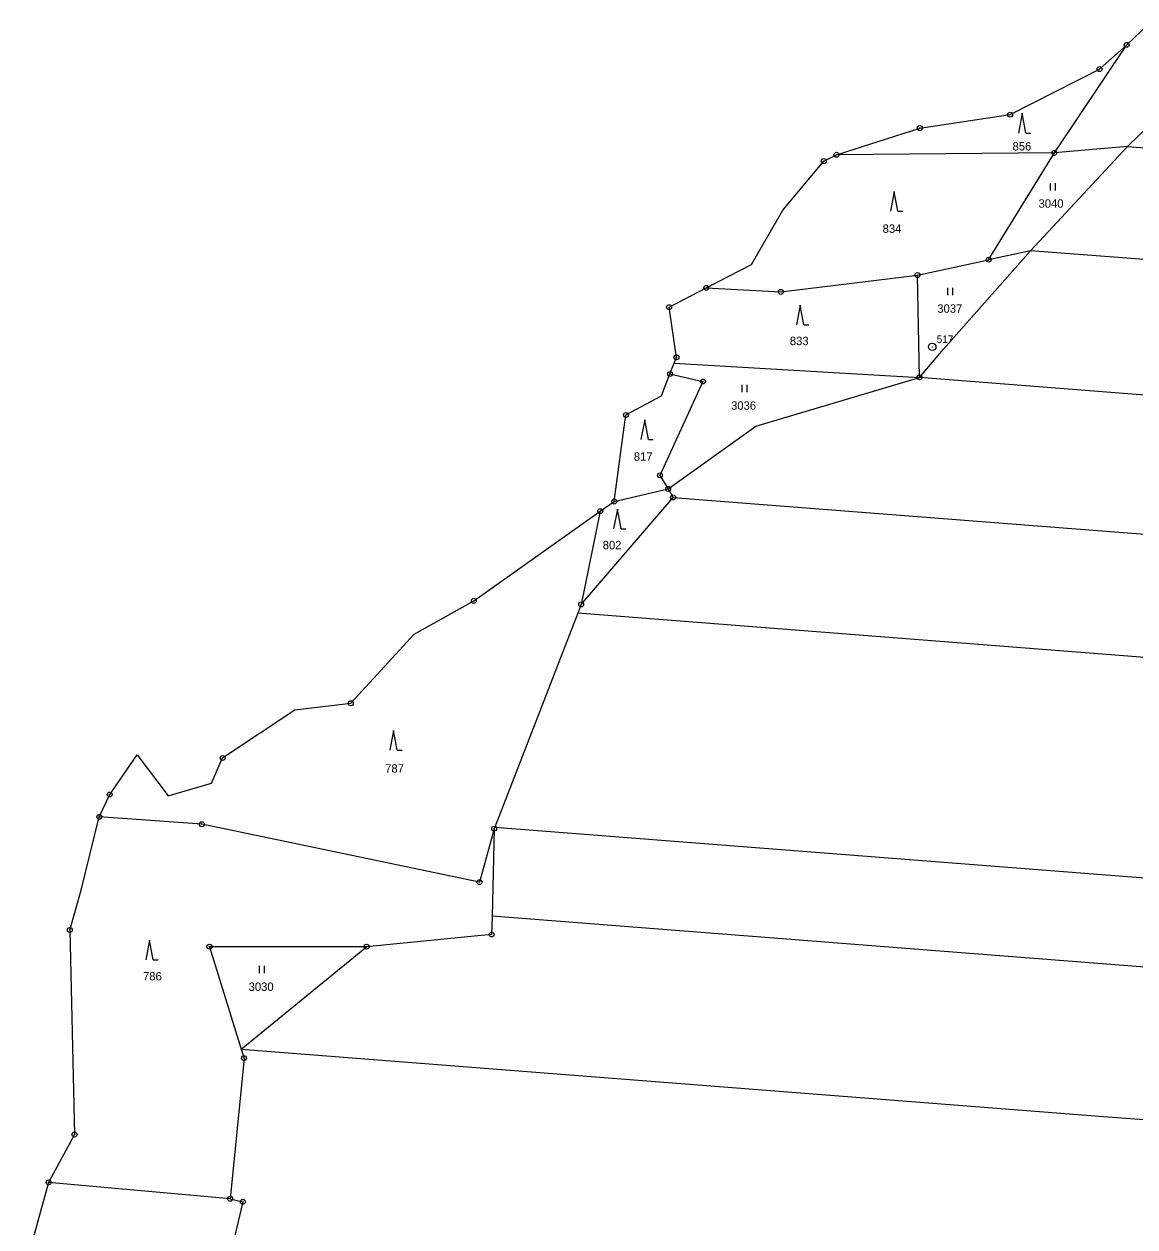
# Model space of a CAD drawing. Extents: x -618848 to -615803, y -1044450 to -1042254.
# Drawn here: x -618505.8 to -618281.1, y -1042782 to -1042538.7 of the extents above; entities that cross this region are included whole.
import ezdxf
from ezdxf.enums import TextEntityAlignment as Align

# ---------------------------------------------------------------- set-up
doc = ezdxf.new("R2010")
doc.units = 0
doc.header["$LTSCALE"] = 0.68
for name, color, linetype, lineweight in [('1', 7, 'Continuous', 25), ('3', 7, 'Continuous', 25), ('8', 7, 'Continuous', 25)]:
    doc.layers.add(name, color=color, linetype=linetype, lineweight=lineweight)
doc.layers.add('2', color=7, linetype='Continuous')

msp = doc.modelspace()

# ---------------------------------------------------------------- linework, layer by layer
at = {"layer": '1'}
for p, q in [((-618282.78, -1042542.87), (-618278.37, -1042538.65)), ((-618297.4, -1042564.71), (-618282.78, -1042542.87)), ((-618288.28, -1042547.77), (-618282.78, -1042542.87)), ((-618306.35, -1042556.97), (-618288.28, -1042547.77)), ((-618273.92, -1042554.96), (-618282.64, -1042563.44)), ((-618324.59, -1042559.69), (-618306.35, -1042556.97)), ((-618341.47, -1042565.1), (-618324.59, -1042559.69)), ((-618297.4, -1042564.71), (-618341.47, -1042565.1)), ((-618302.23, -1042584.51), (-618282.64, -1042563.44)), ((-618282.64, -1042563.44), (-618297.4, -1042564.71)), ((-618282.64, -1042563.44), (-618106.46, -1042577.2)), ((-618352.29, -1042576.33), (-618344.03, -1042566.37)), ((-618344.03, -1042566.37), (-618341.47, -1042565.1)), ((-618358.62, -1042587.28), (-618352.29, -1042576.33)), ((-618319.84, -1042604.4), (-618302.23, -1042584.51)), ((-618302.23, -1042584.51), (-618310.69, -1042586.32)), ((-618122.33, -1042598.56), (-618302.23, -1042584.51)), ((-618367.79, -1042592.03), (-618358.62, -1042587.28)), ((-618352.7, -1042592.84), (-618325.09, -1042589.43)), ((-618324.67, -1042610.13), (-618325.09, -1042589.43)), ((-618375.32, -1042595.93), (-618367.79, -1042592.03)), ((-618367.79, -1042592.03), (-618352.7, -1042592.84)), ((-618373.83, -1042606.08), (-618375.32, -1042595.93)), ((-618374.28, -1042607.26), (-618373.83, -1042606.08)), ((-618324.67, -1042610.13), (-618319.84, -1042604.4)), ((-618375.13, -1042609.44), (-618374.28, -1042607.26)), ((-618374.28, -1042607.26), (-618324.67, -1042610.13)), ((-618368.46, -1042610.96), (-618377.16, -1042629.95)), ((-618376.83, -1042613.85), (-618375.13, -1042609.44)), ((-618375.13, -1042609.44), (-618368.46, -1042610.96)), ((-618357.75, -1042620.03), (-618324.67, -1042610.13)), ((-618140.52, -1042624.56), (-618324.67, -1042610.13)), ((-618384.03, -1042617.73), (-618376.83, -1042613.85)), ((-618386.39, -1042635.25), (-618384.03, -1042617.73)), ((-618375.5, -1042632.7), (-618357.75, -1042620.03)), ((-618377.16, -1042629.95), (-618375.5, -1042632.7)), ((-618386.39, -1042635.25), (-618375.5, -1042632.7)), ((-618375.5, -1042632.7), (-618374.51, -1042634.42)), ((-618393.09, -1042656.06), (-618374.51, -1042634.42)), ((-618389.23, -1042637.2), (-618386.39, -1042635.25)), ((-618374.51, -1042634.42), (-618180.64, -1042649.57)), ((-618414.8, -1042655.32), (-618389.23, -1042637.2)), ((-618389.23, -1042637.2), (-618393.09, -1042656.06)), ((-618426.84, -1042662.05), (-618414.8, -1042655.32)), ((-618393.09, -1042656.06), (-618393.79, -1042657.86)), ((-618393.79, -1042657.86), (-618410.57, -1042701.12)), ((-618196.28, -1042673.29), (-618393.79, -1042657.86)), ((-618439.69, -1042676.06), (-618426.84, -1042662.05)), ((-618450.98, -1042677.37), (-618439.69, -1042676.06)), ((-618465.6, -1042687.13), (-618450.98, -1042677.37)), ((-618488.44, -1042694.53), (-618482.85, -1042686.49)), ((-618482.85, -1042686.49), (-618476.58, -1042694.8)), ((-618467.88, -1042692.2), (-618465.6, -1042687.13)), ((-618476.58, -1042694.8), (-618467.88, -1042692.2)), ((-618490.53, -1042699.05), (-618488.44, -1042694.53)), ((-618494.21, -1042713.88), (-618490.53, -1042699.05)), ((-618469.8, -1042700.54), (-618490.53, -1042699.05)), ((-618413.66, -1042712.25), (-618469.8, -1042700.54)), ((-618410.69, -1042701.43), (-618413.66, -1042712.25)), ((-618410.69, -1042701.43), (-618411.11, -1042719.13)), ((-618410.57, -1042701.12), (-618410.69, -1042701.43)), ((-618410.57, -1042701.12), (-618243.51, -1042714.17)), ((-618496.5, -1042721.94), (-618494.21, -1042713.88)), ((-618411.11, -1042719.13), (-618411.2, -1042722.83)), ((-618244.1, -1042732.18), (-618411.11, -1042719.13)), ((-618496.5, -1042721.94), (-618495.54, -1042763.31)), ((-618411.2, -1042722.83), (-618436.51, -1042725.31)), ((-618436.51, -1042725.31), (-618468.27, -1042725.31)), ((-618468.27, -1042725.31), (-618461.84, -1042746.01)), ((-618461.84, -1042746.01), (-618436.51, -1042725.31)), ((-618461.84, -1042746.01), (-618461.27, -1042747.84)), ((-618461.84, -1042746.01), (-618286.6, -1042759.7)), ((-618461.27, -1042747.84), (-618464.09, -1042776.3)), ((-618286.6, -1042759.7), (-618111.36, -1042773.39)), ((-618495.54, -1042763.31), (-618500.78, -1042772.99)), ((-618500.78, -1042772.99), (-618505.75, -1042790.9)), ((-618464.09, -1042776.3), (-618500.78, -1042772.99)), ((-618464.09, -1042776.3), (-618461.51, -1042776.92)), ((-618461.51, -1042776.92), (-618466.53, -1042798.25))]:
    msp.add_line(p, q, dxfattribs=at)
msp.add_lwpolyline([(-618325.09, -1042589.43), (-618310.69, -1042586.32), (-618297.4, -1042564.71)], dxfattribs=at)
at = {"layer": '3'}
for p, q in [((-618303.14, -1042560.71), (-618302.144, -1042560.71)), ((-618298.161, -1042572.34), (-618298.161, -1042570.84)), ((-618297.16, -1042572.34), (-618297.16, -1042570.84)), ((-618329.03, -1042576.52), (-618328.034, -1042576.52)), ((-618318.921, -1042593.5), (-618318.921, -1042592)), ((-618317.92, -1042593.5), (-618317.92, -1042592)), ((-618348.08, -1042599.53), (-618347.084, -1042599.53)), ((-618360.551, -1042613.11), (-618360.551, -1042611.61)), ((-618359.55, -1042613.11), (-618359.55, -1042611.61)), ((-618379.5, -1042622.72), (-618378.504, -1042622.72)), ((-618385.03, -1042640.77), (-618384.034, -1042640.77)), ((-618430.3, -1042685.57), (-618429.304, -1042685.57)), ((-618479.65, -1042727.99), (-618478.654, -1042727.99)), ((-618458.111, -1042730.69), (-618458.111, -1042729.19)), ((-618457.11, -1042730.69), (-618457.11, -1042729.19))]:
    msp.add_line(p, q, dxfattribs=at)
for points in [[(-618303.14, -1042560.71), (-618303.89, -1042556.71), (-618304.64, -1042560.71)], [(-618329.03, -1042576.52), (-618329.78, -1042572.52), (-618330.53, -1042576.52)], [(-618348.08, -1042599.53), (-618348.83, -1042595.53), (-618349.58, -1042599.53)], [(-618379.5, -1042622.72), (-618380.25, -1042618.72), (-618381, -1042622.72)], [(-618385.03, -1042640.77), (-618385.78, -1042636.77), (-618386.53, -1042640.77)], [(-618430.3, -1042685.57), (-618431.05, -1042681.57), (-618431.8, -1042685.57)], [(-618479.65, -1042727.99), (-618480.4, -1042723.99), (-618481.15, -1042727.99)]]:
    msp.add_lwpolyline(points, dxfattribs=at)
at = {"layer": '8'}
for centre, radius in [((-618282.78, -1042542.8699), 0.5), ((-618282.78, -1042542.8699), 0.0303), ((-618288.28, -1042547.7699), 0.5), ((-618288.28, -1042547.7699), 0.0303), ((-618306.35, -1042556.9699), 0.5), ((-618306.35, -1042556.9699), 0.0303), ((-618324.59, -1042559.6899), 0.5), ((-618324.59, -1042559.6899), 0.0303), ((-618341.47, -1042565.0999), 0.5), ((-618297.4, -1042564.7099), 0.5), ((-618297.4, -1042564.7099), 0.0303), ((-618344.03, -1042566.3699), 0.5), ((-618344.03, -1042566.3699), 0.0303), ((-618341.47, -1042565.0999), 0.0303), ((-618310.69, -1042586.3199), 0.5), ((-618310.69, -1042586.3199), 0.0303), ((-618325.09, -1042589.4299), 0.5), ((-618367.79, -1042592.0299), 0.5), ((-618325.09, -1042589.4299), 0.0303), ((-618367.79, -1042592.0299), 0.0303), ((-618352.7, -1042592.8399), 0.5), ((-618352.7, -1042592.8399), 0.0303), ((-618375.32, -1042595.9299), 0.5), ((-618375.32, -1042595.9299), 0.0303), ((-618322.09, -1042603.9598), 0.75), ((-618373.83, -1042606.0799), 0.5), ((-618373.83, -1042606.0799), 0.0303), ((-618322.09, -1042603.9598), 0.03), ((-618375.13, -1042609.4399), 0.5), ((-618375.13, -1042609.4399), 0.0303), ((-618368.46, -1042610.9599), 0.5), ((-618368.46, -1042610.9599), 0.0303), ((-618324.67, -1042610.1299), 0.5), ((-618324.67, -1042610.1299), 0.0303), ((-618384.03, -1042617.7299), 0.5), ((-618384.03, -1042617.7299), 0.0303), ((-618377.16, -1042629.9499), 0.5), ((-618377.16, -1042629.9499), 0.0303), ((-618375.5, -1042632.6999), 0.5), ((-618375.5, -1042632.6999), 0.0303), ((-618386.39, -1042635.2499), 0.5), ((-618386.39, -1042635.2499), 0.0303), ((-618374.51, -1042634.4199), 0.5), ((-618374.51, -1042634.4199), 0.0303), ((-618389.23, -1042637.1999), 0.5), ((-618389.23, -1042637.1999), 0.0303), ((-618414.8, -1042655.3199), 0.5), ((-618414.8, -1042655.3199), 0.0303), ((-618393.09, -1042656.0599), 0.5), ((-618393.09, -1042656.0599), 0.0303), ((-618439.69, -1042676.0599), 0.5), ((-618439.69, -1042676.0599), 0.0303), ((-618465.6, -1042687.1299), 0.5), ((-618465.6, -1042687.1299), 0.0303), ((-618488.44, -1042694.5299), 0.5), ((-618488.44, -1042694.5299), 0.0303), ((-618490.53, -1042699.0499), 0.5), ((-618490.53, -1042699.0499), 0.0303), ((-618469.8, -1042700.5399), 0.5), ((-618469.8, -1042700.5399), 0.0303), ((-618410.69, -1042701.4299), 0.5), ((-618410.69, -1042701.4299), 0.0303), ((-618413.66, -1042712.2499), 0.5), ((-618413.66, -1042712.2499), 0.0303), ((-618496.5, -1042721.9399), 0.5), ((-618496.5, -1042721.9399), 0.0303), ((-618411.2, -1042722.8299), 0.5), ((-618411.2, -1042722.8299), 0.0303), ((-618468.27, -1042725.3099), 0.5), ((-618468.27, -1042725.3099), 0.0303), ((-618436.51, -1042725.3099), 0.5), ((-618436.51, -1042725.3099), 0.0303), ((-618461.27, -1042747.8399), 0.5), ((-618461.27, -1042747.8399), 0.0303), ((-618495.54, -1042763.3099), 0.5), ((-618495.54, -1042763.3099), 0.0303), ((-618500.78, -1042772.9899), 0.5), ((-618500.78, -1042772.9899), 0.0303), ((-618464.09, -1042776.2999), 0.5), ((-618464.09, -1042776.2999), 0.0303), ((-618461.51, -1042776.9199), 0.5), ((-618461.51, -1042776.9199), 0.0303)]:
    msp.add_circle(centre, radius, dxfattribs=at)

# ---------------------------------------------------------------- texts
at = {"layer": '2'}
for s, p in [('856', (-618303.959, -1042564.225)), ('834', (-618330.239, -1042580.885)), ('833', (-618348.999, -1042603.605)), ('817', (-618380.549, -1042626.995)), ('802', (-618386.839, -1042644.905)), ('787', (-618430.839, -1042690.095)), ('786', (-618479.799, -1042732.135))]:
    msp.add_text(s, height=1.7, dxfattribs=at).set_placement(p, align=Align.CENTER)
for s, p in [('3040', (-618300.61, -1042575.805)), ('3037', (-618321.08, -1042597.055)), ('3036', (-618362.78, -1042616.675)), ('3030', (-618460.34, -1042734.255))]:
    msp.add_text(s, height=1.7, dxfattribs=at).set_placement(p)
at = {"layer": '8'}
msp.add_text('517', height=1.5, dxfattribs=at).set_placement((-618321.19, -1042603.155))

doc.saveas('drawing.dxf')
